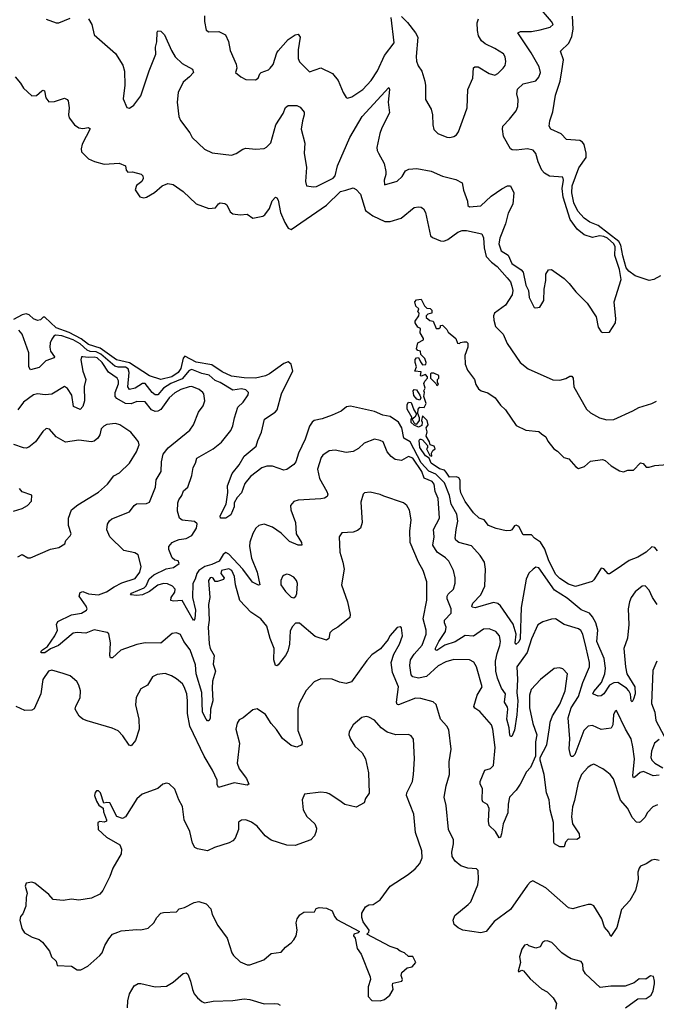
# Model space of a CAD drawing. Extents: x 2199565 to 2323334, y 894172 to 1018966.
# Tile 296 of 440: x 2269398 to 2273896, y 946690 to 953648. Entities that reach past the tile are written whole.
import ezdxf

# ---------------------------------------------------------------- set-up
doc = ezdxf.new("R2010")
doc.units = 0

msp = doc.modelspace()

# ---------------------------------------------------------------- linework, layer by layer
at = {"layer": '0CON10XD'}
for points in [[(2272790.5, 952105), (2272783.3, 952065), (2272799.4, 952015), (2272849.1, 951985), (2272875, 951925.6), (2272941.8, 951881.8), (2272954, 951864), (2272975, 951772.5), (2272992.5, 951735), (2272996.7, 951685), (2273033.3, 951615), (2273045, 951611.2), (2273073, 951617), (2273100, 951665), (2273104, 951745), (2273116.2, 951805), (2273115, 951850), (2273135, 951880), (2273155, 951882.5), (2273245, 951818.8), (2273280, 951785), (2273326.2, 951725), (2273406.2, 951645), (2273469.7, 951549.7), (2273486, 951475), (2273505, 951443.3), (2273515, 951437.5), (2273565, 951440), (2273606.7, 951505), (2273610, 951535), (2273598.8, 951655), (2273647, 951813), (2273635, 951882.5), (2273602.9, 951982.9), (2273605.8, 952044.2), (2273596.7, 952065), (2273550.5, 952105), (2273524.8, 952115.2), (2273495, 952120.3), (2273445, 952108.9), (2273385, 952127.8), (2273337.3, 952167.3), (2273287.3, 952237.3), (2273236.6, 952395), (2273230.5, 952455), (2273240.8, 952515), (2273235, 952536.2), (2273142.1, 952542.1), (2273105, 952564.2), (2273087.8, 952585), (2273060, 952645), (2273045, 952702), (2273025, 952725.5), (2272985, 952736.5), (2272905, 952726.9), (2272878.3, 952728.3), (2272865, 952736.2), (2272815, 952823.3), (2272808.6, 952875), (2272812.5, 952895), (2272858.9, 952945), (2272905, 953004.2), (2272917.5, 953035), (2272919.4, 953085), (2272910, 953125), (2272915, 953156.7), (2272955, 953195.7), (2273044.1, 953215.9), (2273065, 953243.3), (2273077.1, 953275), (2273068.6, 953315), (2273010.7, 953415), (2272917.5, 953555), (2272935.5, 953565.5), (2273015, 953565.5), (2273075, 953575.5), (2273145.5, 953594.5), (2273166.2, 953615), (2273156.2, 953635), (2273053.9, 953753.9)], [(2269585, 953652.5), (2269655, 953626.7), (2269675, 953626.7), (2269755, 953660)], [(2269885.4, 953655.4), (2269908.6, 953615), (2269925, 953541.2), (2270075, 953410.6), (2270127.6, 953327.6), (2270138.6, 953285), (2270141.2, 953185), (2270128.3, 953088.3), (2270155, 953026.7), (2270175, 953023.3), (2270205, 953043.8), (2270255, 953111.2), (2270311.9, 953288.1), (2270360, 953405), (2270358.6, 953455), (2270367.9, 953492.1), (2270369.3, 953560.7), (2270375, 953570), (2270396.1, 953566.1), (2270422.3, 953542.3), (2270470.2, 953430.2), (2270496.3, 953386.3), (2270545, 953338.6), (2270619.4, 953299.4), (2270626, 953275), (2270597.5, 953245), (2270553.1, 953206.9), (2270518.5, 953135), (2270511.1, 953065), (2270523.6, 952963.6), (2270534.3, 952935), (2270599.2, 952849.2), (2270616.7, 952815), (2270703, 952733), (2270757.9, 952707.9), (2270895, 952692), (2270927.7, 952702.3), (2270975, 952733.8), (2270995, 952740), (2271065.8, 952734.2), (2271125, 952737.5), (2271143, 952747), (2271172.1, 952777.9), (2271208.5, 952905), (2271259.4, 952985), (2271275, 953026.7), (2271295, 953041.2), (2271355, 953041.2), (2271379.5, 953029.5), (2271408, 952995), (2271408.6, 952975), (2271395.4, 952934.6), (2271386.4, 952875), (2271412.2, 952775), (2271409.1, 952705), (2271425.6, 952605), (2271417.1, 952505), (2271424.3, 952474.3), (2271475, 952466.5), (2271495, 952469.1), (2271611.9, 952528.1), (2271626.2, 952545), (2271643.8, 952616.2), (2271730.6, 952815), (2271818.5, 952965), (2272005, 953168.8), (2272011.4, 953155), (2272000.9, 953065), (2272009.8, 952990.2), (2271955.6, 952885), (2271941.8, 952845), (2271920.6, 952745), (2271922.9, 952725), (2271934.2, 952704.2), (2271972.1, 952632.1), (2271985.8, 952575), (2271986, 952555), (2271972.5, 952515), (2271975, 952482.5), (2272065, 952507.5), (2272099.3, 952540.7), (2272125, 952579.2), (2272148.3, 952591.7), (2272205, 952597.8), (2272305, 952577.8), (2272385, 952541.5), (2272478.7, 952518.7), (2272523.3, 952495), (2272533.2, 952443.2), (2272562.5, 952365), (2272563.3, 952335), (2272575, 952326.7), (2272655, 952334), (2272729.8, 952400.2), (2272805, 952452), (2272845, 952473.8), (2272865, 952473.8), (2272890, 952425), (2272882.9, 952345), (2272848.3, 952281.7), (2272830.6, 952205), (2272790.5, 952105)], [(2270703.3, 953675), (2270703.1, 953635), (2270716.7, 953575), (2270735, 953562.5), (2270805, 953564.4), (2270852, 953542), (2270874.3, 953495), (2270885, 953430), (2270928, 953335), (2270931.2, 953305), (2270922.5, 953275), (2270960, 953245), (2270995, 953226.7), (2271065, 953222.5), (2271082.5, 953235), (2271093.8, 953265), (2271105, 953276), (2271155, 953294.2), (2271168.8, 953305), (2271187.8, 953332.2), (2271215, 953413.3), (2271225, 953428), (2271295, 953508.6), (2271345, 953541.4), (2271365, 953546.7), (2271380.8, 953525), (2271365.6, 953435), (2271366.4, 953375), (2271375, 953350), (2271445, 953279.2), (2271525, 953307.1), (2271609.2, 953269.2), (2271648.9, 953218.9), (2271683.8, 953133.8), (2271705, 953097.5), (2271715, 953093.3), (2271745, 953104.2), (2271822.5, 953155), (2271881.5, 953218.5), (2271925, 953287.1), (2271975.2, 953394.8), (2272044.5, 953485), (2272023.1, 953665)], [(2272095, 953670.9), (2272137.7, 953627.7), (2272195.6, 953555), (2272210, 953525), (2272198.9, 953388.9), (2272201.2, 953355), (2272212.7, 953322.7), (2272239.4, 953285), (2272259.4, 953215), (2272265.7, 953184.3), (2272265.8, 953085), (2272305.6, 953015), (2272314.4, 952975), (2272316, 952905), (2272325, 952873.3), (2272352.5, 952845), (2272415, 952818), (2272436.1, 952816.1), (2272465, 952824), (2272484.2, 952835.8), (2272498.8, 952855), (2272545.4, 952984.6), (2272558.5, 953025), (2272564.7, 953155.3), (2272600.5, 953235), (2272605, 953307.5), (2272614.2, 953315.8), (2272637.5, 953315), (2272715, 953269.2), (2272755, 953256), (2272775, 953267.1), (2272814.4, 953305), (2272826.9, 953325), (2272832.3, 953352.3), (2272828.6, 953385), (2272815, 953408), (2272755, 953445.6), (2272687.4, 953477.4), (2272659.8, 953499.8), (2272640, 953535), (2272631.7, 953571.7), (2272629.6, 953625), (2272638.9, 953655)], [(2273925, 951837.8), (2273878.4, 951811.6), (2273845, 951806), (2273747.4, 951837.4), (2273702.3, 951872.3), (2273683.8, 951895), (2273659.4, 951979.4), (2273645.2, 952055), (2273631.5, 952081.5), (2273485, 952193), (2273425, 952217.6), (2273385, 952244.7), (2273341.9, 952295), (2273313.6, 952353.6), (2273299.8, 952425), (2273301.1, 952475), (2273347.9, 952602.1), (2273400.2, 952675), (2273400.2, 952705), (2273385.3, 952765.3), (2273373.8, 952783.8), (2273355, 952794.4), (2273261.7, 952801.7), (2273222.9, 952842.9), (2273151.2, 952875), (2273139.2, 952895), (2273144.2, 952934.2), (2273163.6, 952996.4), (2273183.3, 953115), (2273215.8, 953215), (2273227.6, 953287.6), (2273240, 953365), (2273219.4, 953425), (2273277.4, 953482.6), (2273299.4, 953530.6), (2273307.8, 953582.2), (2273303.2, 953673.2)], [(2269366.9, 953245), (2269405, 953200.8), (2269425, 953164.3), (2269485, 953110.8), (2269516.6, 953113.4), (2269555, 953146.2), (2269565, 953150), (2269572.5, 953145), (2269582.5, 953095), (2269605, 953067.5), (2269645, 953070), (2269715, 953093.8), (2269733.3, 953085), (2269740, 953075), (2269746.9, 953025), (2269742, 952975), (2269746.7, 952955), (2269786, 952906), (2269815, 952883.3), (2269845, 952878.8), (2269885, 952886.2), (2269896.4, 952876.4), (2269840.3, 952769.7), (2269831.4, 952735), (2269834.5, 952714.5), (2269885, 952664), (2269925.7, 952645.7), (2269995, 952627.1), (2270100, 952635), (2270146.2, 952616.2), (2270150, 952585), (2270162, 952572), (2270195, 952573.8), (2270256.1, 952556.1), (2270267.5, 952545), (2270270, 952525), (2270261.2, 952505), (2270222.7, 952477.3), (2270214, 952445), (2270246.2, 952396.2), (2270275, 952388.8), (2270295, 952394), (2270351.7, 952428.3), (2270405, 952474), (2270445, 952489.6), (2270483.4, 952483.4), (2270552.5, 952435), (2270645, 952348), (2270735, 952314), (2270781.7, 952318.3), (2270802.3, 952347.7), (2270815, 952353.3), (2270848.3, 952348.3), (2270860.7, 952340.7), (2270885, 952290), (2270905, 952276.7), (2270955, 952270), (2271005, 952274), (2271046.4, 952246.4), (2271115, 952260), (2271129.5, 952270.5), (2271162, 952315), (2271180.9, 952369.1), (2271205, 952393.3), (2271215, 952390), (2271225, 952372.5), (2271241.1, 952285), (2271270.5, 952215), (2271294.6, 952174.6), (2271315, 952165.7), (2271565, 952337.5), (2271665, 952433.3), (2271703.3, 952443.3), (2271755, 952460), (2271775, 952447.5), (2271806.4, 952415), (2271840.4, 952300.4), (2271892.1, 952262.1), (2271977.5, 952222.5), (2272015, 952222.5), (2272094, 952246), (2272185, 952320), (2272215, 952326.9), (2272235, 952324.2), (2272251.5, 952311.5), (2272264.4, 952285), (2272301.2, 952121.2), (2272315, 952108.8), (2272370, 952085), (2272395, 952083.6), (2272422.9, 952095), (2272493, 952147), (2272525, 952158.3), (2272555, 952157.5), (2272664, 952134), (2272675.7, 952105.7), (2272678.8, 952035), (2272693.8, 951975), (2272731.8, 951935), (2272772.3, 951905), (2272842.7, 951825), (2272864.7, 951795), (2272876.1, 951766.1), (2272881, 951735), (2272877.3, 951705), (2272829.2, 951630.8), (2272752.3, 951575), (2272745.4, 951555), (2272748, 951525), (2272760.5, 951480.5), (2272814.3, 951425), (2272840.9, 951360.9), (2272935, 951226), (2272990.7, 951180.7), (2273165, 951103.1), (2273215, 951101.4), (2273256.7, 951113.3), (2273285, 951128.8), (2273298.3, 951128.3), (2273307.5, 951115), (2273314, 951055), (2273402, 950895), (2273430.3, 950870.3), (2273495, 950834.2), (2273545, 950820.8), (2273595, 950823.1), (2273730, 950885), (2273772.5, 950907.5), (2273865, 950935.8), (2273896.6, 950953.4)], [(2273904.6, 949894.6), (2273885, 949919.2), (2273865, 949922.9), (2273825, 949884.6), (2273765, 949850), (2273704.2, 949825.8), (2273618.3, 949768.3), (2273565, 949733.3), (2273555, 949733.3), (2273525, 949767.5), (2273505, 949772.5), (2273455, 949690), (2273441.7, 949678.3), (2273325, 949643.3), (2273275, 949658.6), (2273215, 949698.9), (2273185, 949728.1), (2273135.4, 949825), (2273107.6, 949907.6), (2273076.4, 949956.4), (2273034.2, 949984.2), (2273015, 950007.5), (2272955, 950007.5), (2272925, 950067.5), (2272905, 950076.7), (2272895, 950072.5), (2272876, 950044), (2272865, 950037.5), (2272835, 950036.2), (2272765, 950052.7), (2272710, 950075), (2272680, 950115), (2272645, 950126.7), (2272605, 950163.3), (2272545, 950243.8), (2272514.6, 950305), (2272508.9, 950335), (2272510, 950395), (2272500.3, 950410.3), (2272485, 950417.5), (2272435, 950414.6), (2272410.5, 950450.5), (2272400, 950465), (2272365, 950473.6), (2272306.2, 950515), (2272290.5, 950550.5), (2272265, 950566.2), (2272225, 950624.3), (2272220.8, 950675), (2272225, 950683.3), (2272233, 950683), (2272245, 950680), (2272278.3, 950638.3), (2272280, 950625), (2272272.5, 950615), (2272295, 950567.5), (2272310, 950565), (2272307.5, 950585), (2272317, 950603), (2272332.5, 950615), (2272327.5, 950635), (2272297.5, 950645), (2272293.3, 950665), (2272270, 950705), (2272277.5, 950735), (2272270, 950765), (2272283.3, 950785), (2272276.7, 950815), (2272245, 950850), (2272237.5, 950815), (2272242.5, 950805), (2272240, 950780), (2272215, 950770), (2272185, 950783.3), (2272165, 950802.5), (2272163.3, 950825), (2272170, 950835), (2272134.7, 950895), (2272135, 950930), (2272145, 950946.2), (2272163, 950943), (2272182.3, 950892.3), (2272200, 950865), (2272200, 950855), (2272189.3, 950840.7), (2272170, 950825), (2272181.7, 950801.7), (2272191.7, 950791.7), (2272205, 950790), (2272222.5, 950815), (2272222.5, 950835), (2272210, 950865), (2272214.1, 950895.9), (2272225, 950910), (2272255, 950907.5), (2272270, 950935), (2272252.5, 950985), (2272257.5, 951015), (2272252.5, 951025), (2272262.5, 951045), (2272252.5, 951077.5), (2272260, 951095), (2272280, 951115), (2272280, 951125), (2272265, 951140), (2272235, 951130), (2272230, 951135), (2272235, 951160), (2272190, 951165), (2272202.5, 951195), (2272192.5, 951225), (2272193, 951247), (2272201.7, 951258.3), (2272215, 951260), (2272230.7, 951230.7), (2272245, 951210), (2272268.3, 951211.7), (2272270, 951225), (2272260, 951255), (2272231.7, 951281.7), (2272230, 951305), (2272211.7, 951311.7), (2272202.5, 951322.5), (2272210, 951365), (2272250, 951385), (2272250, 951395), (2272227.5, 951435), (2272230, 951465), (2272210, 951475), (2272192.5, 951505), (2272193, 951517), (2272217.5, 951555), (2272220, 951575), (2272210, 951585), (2272217.5, 951605), (2272197.5, 951625), (2272190, 951655), (2272201.2, 951668.8), (2272235, 951672.5), (2272257, 951627), (2272275, 951610), (2272297, 951607), (2272310, 951595), (2272310, 951575), (2272281.7, 951568.3), (2272270, 951555), (2272270, 951545), (2272295, 951522.5), (2272318.3, 951518.3), (2272340, 951465), (2272360, 951465), (2272370, 951475), (2272371.7, 951488.3), (2272385, 951490), (2272415, 951460), (2272425, 951440), (2272480, 951395), (2272491.7, 951361.7), (2272505, 951360), (2272512.5, 951367.5), (2272535, 951372.5), (2272555, 951372.5), (2272563.6, 951363.6), (2272564, 951335), (2272543.8, 951276.2), (2272544.4, 951214.4), (2272561.7, 951171.7), (2272612, 951105), (2272620.5, 951070.5), (2272640.3, 951040.3), (2272657.5, 951025), (2272705, 951011.2), (2272756.6, 950976.6), (2272794.4, 950924.4), (2272830.3, 950890.3), (2272905, 950780), (2272975, 950746.7), (2273065, 950738.8), (2273085, 950722.5), (2273115, 950700), (2273129.3, 950669.3), (2273171.2, 950615), (2273198.8, 950598.8), (2273242.5, 950555), (2273277.5, 950545), (2273328.3, 950488.3), (2273345, 950477.5), (2273388.3, 950491.7), (2273431.2, 950528.8), (2273515, 950541.2), (2273535, 950533.3), (2273575.7, 950495.7), (2273635, 950460), (2273665, 950454), (2273695, 950465.8), (2273735, 950466), (2273785, 950516.7), (2273802.3, 950512.3), (2273825, 950486.7), (2273846.1, 950486.1), (2273885, 950497.1), (2273972.5, 950505)], [(2273901.1, 949515), (2273869.1, 949565), (2273846.2, 949616.2), (2273817, 949647), (2273795, 949646), (2273746.9, 949605), (2273718.9, 949565), (2273706.5, 949535), (2273697.1, 949485), (2273701.5, 949375), (2273692, 949278), (2273666.7, 949205), (2273677.5, 949075), (2273687.9, 949025), (2273743.6, 948935), (2273745.3, 948885), (2273735, 948846.2), (2273725, 948828.8), (2273718.8, 948835), (2273712.2, 948882.2), (2273702.7, 948905), (2273684.4, 948925), (2273625, 948964.8), (2273595, 948962.4), (2273564.2, 948945.8), (2273525, 948884.7), (2273505, 948869.4), (2273485, 948868.8), (2273450.9, 948880.9), (2273446.2, 948885), (2273455, 948900), (2273508, 948965), (2273532.1, 949025), (2273537.1, 949065), (2273527.6, 949135), (2273475.9, 949255), (2273483.7, 949335), (2273467.4, 949385), (2273445, 949428.2), (2273423.2, 949455), (2273365, 949478.2), (2273265, 949560.2), (2273177.6, 949617.6), (2273065, 949774), (2273045, 949778.8), (2273025, 949766), (2272995, 949736.2), (2272976.9, 949695), (2272941.5, 949495), (2272935, 949272.9), (2272925, 949251.2), (2272903.6, 949233.6), (2272899.5, 949245), (2272906.5, 949305), (2272885, 949377.1), (2272795.2, 949505.2), (2272775, 949522.7), (2272745, 949529.2), (2272615, 949492.5), (2272595, 949497.5), (2272592, 949505), (2272598.9, 949525), (2272656, 949585), (2272683.9, 949645), (2272689.6, 949765), (2272681.8, 949815), (2272652.4, 949862.4), (2272590.3, 949930.3), (2272501.2, 949955), (2272479.5, 949969.5), (2272475.6, 949985.6), (2272481.3, 950045), (2272494.7, 950105), (2272487.5, 950155), (2272446.5, 950225), (2272434.1, 950285), (2272399.4, 950375), (2272337.5, 950437.5), (2272288.3, 950458.3), (2272235, 950517.9), (2272156.3, 950666.3), (2272111.9, 950691.9), (2272097.6, 950765), (2272073.8, 950803.8), (2272015, 950843.1), (2271963.3, 950853.3), (2271905, 950878.5), (2271735, 950917.9), (2271707.4, 950912.6), (2271668.2, 950881.8), (2271606, 950854), (2271535, 950826.9), (2271477.5, 950815), (2271464, 950805), (2271445.8, 950775), (2271414.6, 950685), (2271368.2, 950585), (2271349.4, 950525), (2271335.5, 950504.5), (2271285, 950470.8), (2271265, 950465.6), (2271183.6, 950493.6), (2271145, 950494.1), (2271108.3, 950481.7), (2271029.9, 950420.1), (2270989.4, 950370.6), (2270966, 950305), (2270935, 950272), (2270913.3, 950235), (2270913.3, 950205), (2270890.5, 950149.5), (2270854.1, 950125.9), (2270816.1, 950126.1), (2270815, 950142.5), (2270855.8, 950224.2), (2270868.2, 950308.2), (2270865.7, 950355), (2270899.4, 950440.6), (2270948.3, 950501.7), (2270984.4, 950565), (2271070, 950635), (2271080, 950675), (2271105.9, 950734.1), (2271128.1, 950825), (2271203.5, 950875), (2271218.3, 950891.7), (2271248.1, 951005), (2271269.1, 951049.1), (2271326.9, 951165), (2271315.8, 951215), (2271295, 951229.5), (2271265, 951218.9), (2271164.1, 951145.9), (2271135, 951132.4), (2271064.4, 951115.6), (2270985, 951117.7), (2270895, 951129.3), (2270829, 951159), (2270755, 951209.7), (2270645, 951227.2), (2270565, 951270.4), (2270553.2, 951256.8), (2270537.3, 951182.7), (2270517.8, 951155), (2270474.1, 951125), (2270395, 951106.6), (2270315, 951131), (2270173.3, 951223.3), (2270082.8, 951245), (2269966, 951326), (2269885, 951354.1), (2269832.3, 951392.3), (2269747.7, 951437.7), (2269655, 951469.7), (2269575, 951546.2), (2269565, 951546.9), (2269545, 951527.1), (2269525, 951522.5), (2269495, 951534.5), (2269465, 951563.6), (2269445, 951570.3), (2269415, 951562.6), (2269355, 951530)], [(2273730.7, 948510.7), (2273717.5, 948567.5), (2273677.3, 948635), (2273615, 948767.5), (2273605, 948762.5), (2273594.4, 948735.6), (2273588.9, 948665), (2273577.1, 948642.9), (2273505, 948633.1), (2273445, 948659.5), (2273415, 948656.7), (2273384.7, 948625), (2273319.1, 948455), (2273305, 948440.8), (2273295, 948441.2), (2273290, 948450), (2273279.5, 948495), (2273283.8, 948566.2), (2273271.9, 948715), (2273293.2, 948785), (2273346, 948865), (2273376, 948965), (2273424.6, 949074.6), (2273424.7, 949105), (2273399.8, 949209.8), (2273377, 949307), (2273361.9, 949331.9), (2273345, 949344.5), (2273244.5, 949374.5), (2273184.1, 949414.1), (2273155, 949412.5), (2273095, 949394.4), (2273059.1, 949370.9), (2273015, 949274), (2272983.3, 949176.7), (2272910.6, 949075), (2272914.8, 948985), (2272909.7, 948895), (2272916.3, 948835), (2272909.8, 948735), (2272895, 948628), (2272875, 948584), (2272865, 948583.3), (2272861.9, 948591.9), (2272856.6, 948645), (2272839.8, 948705), (2272847.4, 948775), (2272845, 948790), (2272823.5, 948825), (2272830.4, 948885), (2272801.1, 948925), (2272773.7, 948995), (2272761.4, 949045), (2272759.2, 949115), (2272770.6, 949169.4), (2272790.7, 949225), (2272794, 949255), (2272786.9, 949295), (2272762.5, 949325), (2272715, 949344.5), (2272675, 949341.1), (2272605, 949291.3), (2272545, 949297.5), (2272475, 949250.8), (2272402, 949228), (2272345, 949191.8), (2272334.7, 949194.7), (2272335, 949206.9), (2272358.4, 949255), (2272407.5, 949325), (2272410, 949355), (2272398.8, 949385), (2272399.5, 949405), (2272446.5, 949455), (2272447.1, 949485), (2272419.2, 949555), (2272418.2, 949575), (2272425, 949588.6), (2272463.1, 949625), (2272475.5, 949665.5), (2272475.5, 949705), (2272461.8, 949755), (2272431.1, 949821.1), (2272406.1, 949846.1), (2272347.3, 949885), (2272317.5, 949935), (2272326.8, 949995), (2272322.1, 950045), (2272363.9, 950126.1), (2272354.1, 950265), (2272333.3, 950315), (2272325.9, 950365), (2272311.1, 950385), (2272255, 950408.6), (2272238.3, 950455), (2272175, 950550.6), (2272145, 950560.4), (2272096, 950534), (2272051.2, 950541.2), (2272021.9, 950561.9), (2271995.4, 950595), (2271965, 950664.2), (2271945, 950675.6), (2271904.1, 950684.1), (2271831.2, 950655), (2271792.4, 950617.6), (2271755, 950597.5), (2271705, 950589.2), (2271627.3, 950607.3), (2271585, 950601.2), (2271539.7, 950570.3), (2271527.5, 950555), (2271501.1, 950471.1), (2271516, 950406), (2271568.1, 950315), (2271574.2, 950295), (2271570.8, 950279.2), (2271552.1, 950267.9), (2271525, 950262.2), (2271365.9, 950254.1), (2271335, 950243.8), (2271311.2, 950215), (2271314.3, 950184.3), (2271345.8, 950095), (2271350.8, 950015), (2271389.2, 949955), (2271392.5, 949935), (2271365.9, 949934.1), (2271305, 949960.8), (2271245, 950019.2), (2271185, 950062.7), (2271125, 950083.3), (2271086.7, 950075), (2271066, 950055), (2271045, 950016.7), (2271023.4, 949956.6), (2271020.9, 949925), (2271036.2, 949843.8), (2271075.1, 949745.1), (2271095.9, 949654.1), (2271085, 949653.3), (2271043.7, 949673.7), (2270975, 949765.9), (2270875, 949872.1), (2270855, 949883.2), (2270835, 949869.6), (2270806.9, 949823.1), (2270755, 949797.6), (2270705.1, 949784.9), (2270663.2, 949755), (2270649.3, 949735), (2270638.4, 949695), (2270621.9, 949665), (2270618.8, 949565), (2270641.1, 949475), (2270635.9, 949414.1), (2270625, 949402), (2270545.6, 949545), (2270485, 949540), (2270466, 949545), (2270468.2, 949565), (2270495, 949603.8), (2270496.5, 949625), (2270476.9, 949645), (2270441.4, 949661.4), (2270415, 949665.2), (2270375, 949652.3), (2270315, 949607.3), (2270265, 949582.9), (2270225, 949578.2), (2270181.2, 949585), (2270188.8, 949595), (2270277.4, 949632.6), (2270291.3, 949648.7), (2270314, 949696), (2270345, 949724.7), (2270432.8, 949767.2), (2270485, 949776.2), (2270524.2, 949805), (2270516.7, 949825), (2270495, 949828.8), (2270476, 949845), (2270452, 949905), (2270452.5, 949925), (2270475, 949953.3), (2270495, 949964), (2270525, 949976), (2270575, 949983.1), (2270615, 950003.3), (2270646.9, 950055), (2270652, 950085), (2270632.9, 950102.9), (2270545, 950111.2), (2270526.7, 950125), (2270514.2, 950175), (2270515.8, 950235), (2270522.9, 950255), (2270544, 950285), (2270555, 950318.8), (2270585.5, 950344.5), (2270615, 950426.7), (2270624.6, 950485), (2270640.5, 950515), (2270649.1, 950550.9), (2270765, 950616.7), (2270825, 950662.9), (2270889.4, 950745), (2270905, 950777.5), (2270915.5, 950834.5), (2270938.9, 950911.1), (2270977.5, 950945), (2271013, 950997), (2271014.2, 951015), (2270995, 951033.1), (2270965, 951038.7), (2270905, 951030.9), (2270815, 951083.4), (2270778.1, 951098.1), (2270736.5, 951136.5), (2270685, 951148.5), (2270614.8, 951175.2), (2270595, 951170.2), (2270545, 951110.3), (2270465, 951078.2), (2270413.6, 951045), (2270375, 950996.9), (2270355, 950998.4), (2270335, 951013.3), (2270285, 951078.1), (2270265, 951077.6), (2270215, 951045.2), (2270175, 951035.4), (2270163.1, 951053.1), (2270172.1, 951155), (2270165, 951180), (2270145, 951192.2), (2270095, 951192.4), (2270069.3, 951199.3), (2269971.4, 951285), (2269938.1, 951301.9), (2269895, 951304.2), (2269875, 951312.2), (2269825, 951358.2), (2269775, 951385.5), (2269695, 951415.2), (2269651.2, 951418.8), (2269638.5, 951411.5), (2269625, 951391.4), (2269614.1, 951365), (2269610.8, 951335), (2269617, 951307), (2269644.3, 951265), (2269641.1, 951258.9), (2269581.9, 951238.1), (2269535, 951189.5), (2269475, 951173.1), (2269462.9, 951195), (2269463.8, 951295), (2269415.4, 951425), (2269391.4, 951455)], [(2273140.6, 948645), (2273146.4, 948685), (2273162, 948728), (2273215, 948810.6), (2273252.5, 948905), (2273268.8, 949025), (2273235, 949061.2), (2273212.3, 949067.7), (2273175, 949064), (2273078, 948985), (2273011.9, 948915), (2273000.5, 948875), (2272998.9, 948785), (2273023.3, 948675), (2273051.4, 948595), (2273042.2, 948545), (2273041.1, 948445), (2273006.4, 948363.6), (2272977.9, 948332.1), (2272933.9, 948246.1), (2272905.9, 948204.1), (2272858.5, 948155), (2272848.8, 948105), (2272847.6, 948042.4), (2272813.1, 947966.9), (2272802, 947895), (2272795, 947872.5), (2272785, 947867.5), (2272760.5, 947910.5), (2272714.2, 947955), (2272710, 947985), (2272714.6, 948074.6), (2272703.1, 948103.1), (2272671.1, 948121.1), (2272664.5, 948134.5), (2272666.9, 948215), (2272651.9, 948245), (2272650.5, 948265), (2272684, 948345), (2272725, 948357.5), (2272745, 948378.8), (2272756.5, 948505), (2272741.8, 948635), (2272732.3, 948665), (2272649.2, 948759.2), (2272613.6, 948783.6), (2272607.5, 948795), (2272629.4, 948875), (2272665.4, 948935), (2272625.3, 949075.3), (2272607.2, 949107.2), (2272575, 949124.4), (2272465, 949127.3), (2272408.7, 949111.3), (2272355, 949081.5), (2272272.6, 949007.4), (2272215, 948996.2), (2272175, 949003.5), (2272165, 949018), (2272155.4, 949085), (2272160, 949125), (2272184.8, 949165.2), (2272240.7, 949229.3), (2272270.3, 949305), (2272270.7, 949335), (2272247.6, 949415), (2272274.6, 949545.4), (2272275.6, 949675), (2272249.4, 949755), (2272215.4, 949815.4), (2272157.5, 949955), (2272153.8, 950035), (2272164.3, 950115), (2272152.7, 950182.7), (2272133.8, 950215), (2272110, 950235), (2271971.9, 950281.9), (2271945, 950294), (2271875, 950310), (2271833.3, 950305), (2271823.8, 950295), (2271808.3, 950238.3), (2271816.9, 950095), (2271805, 950056.2), (2271785, 950038.1), (2271755, 950026.7), (2271675, 950021.2), (2271656.2, 949995), (2271659.2, 949885), (2271681.9, 949815), (2271689.4, 949765), (2271671.4, 949655), (2271714.3, 949535), (2271733.8, 949445), (2271730, 949425), (2271645, 949356), (2271607.5, 949335), (2271590, 949315), (2271581.2, 949275), (2271565, 949263.8), (2271485, 949289.2), (2271375, 949383.3), (2271346.1, 949383.9), (2271325, 949361.2), (2271309.3, 949330.7), (2271303.4, 949235), (2271292, 949185), (2271275.7, 949154.3), (2271225, 949090), (2271215, 949081.2), (2271205, 949083.8), (2271194.6, 949125), (2271196.7, 949205), (2271168, 949275), (2271143.1, 949363.1), (2271102.9, 949415), (2271032.1, 949462.1), (2270954.6, 949544.6), (2270922.2, 949655), (2270915, 949713.3), (2270896.9, 949755), (2270875, 949766.9), (2270823.3, 949755), (2270820, 949735), (2270842.5, 949705), (2270837, 949693), (2270795, 949677.5), (2270778.3, 949678.3), (2270765, 949702.5), (2270755, 949706.7), (2270745, 949704), (2270732.7, 949685), (2270740.8, 949565), (2270732.4, 949515), (2270736.9, 949405), (2270728.8, 949355), (2270736.7, 949236.7), (2270744.3, 949205), (2270773.1, 949155), (2270765.2, 949095), (2270782.5, 949045), (2270761.5, 948975), (2270758.2, 948925), (2270763.8, 948835), (2270746.3, 948775), (2270745, 948710), (2270735, 948692.9), (2270725, 948693.1), (2270715, 948704.4), (2270690.5, 948755), (2270685.6, 948895), (2270644.4, 949025), (2270639.2, 949089.2), (2270601.7, 949195), (2270557.8, 949255), (2270534.6, 949304.6), (2270505, 949314.5), (2270475, 949310), (2270395, 949242.1), (2270285, 949243.9), (2270225, 949232.3), (2270113.3, 949193.3), (2270055, 949139.2), (2270039.5, 949139.5), (2270034.4, 949155), (2270040, 949245), (2270028.9, 949308.9), (2270017.3, 949317.3), (2269925, 949336.7), (2269865, 949314.1), (2269805, 949317.2), (2269775, 949312), (2269673.1, 949225), (2269616.6, 949203.4), (2269575.8, 949175), (2269550, 949175), (2269550, 949185), (2269560, 949195), (2269595, 949218), (2269646.8, 949295), (2269664.5, 949335), (2269659.2, 949375), (2269667.1, 949395), (2269765, 949442.5), (2269835, 949455.5), (2269870, 949475), (2269874.4, 949485), (2269868.5, 949505), (2269818.8, 949575), (2269825, 949600), (2269845, 949608), (2269885, 949592.2), (2269955, 949583.5), (2270012.5, 949605), (2270065, 949640.4), (2270120.1, 949669.9), (2270215, 949698.7), (2270248, 949745), (2270255.4, 949785.4), (2270235, 949865.8), (2270210.7, 949880.7), (2270135, 949896.7), (2270035.7, 949995), (2270014.5, 950044.5), (2270017.6, 950082.4), (2270033, 950107), (2270049.6, 950120.4), (2270175, 950170.6), (2270208, 950215), (2270223.6, 950226.4), (2270295, 950230), (2270315, 950240), (2270357.9, 950345), (2270363.5, 950396.5), (2270397.8, 950455), (2270400, 950525), (2270412.4, 950577.6), (2270447.8, 950622.2), (2270601.2, 950748.8), (2270625.8, 950785.8), (2270662.5, 950875), (2270695, 950918.8), (2270706.9, 950955), (2270698, 951005), (2270691.2, 951015), (2270666.7, 951035), (2270615.4, 951055.4), (2270595, 951054.5), (2270537.5, 951035), (2270495, 951010.4), (2270454.7, 950975), (2270395.4, 950894.6), (2270375, 950881.2), (2270355, 950880.4), (2270330.6, 950890.6), (2270285, 950948.9), (2270225, 950950), (2270185, 950934.8), (2270145, 950936.6), (2270085, 950970.8), (2270073.9, 950985), (2270072.6, 951015), (2270096.3, 951075), (2270096.4, 951096.4), (2270087.9, 951115), (2270025, 951158), (2269980.6, 951225), (2269945, 951258.4), (2269925, 951264.1), (2269881, 951261), (2269843.8, 951266.2), (2269834.2, 951265), (2269830.9, 951245), (2269843.3, 951165), (2269865.4, 951105.4), (2269853.6, 951056.4), (2269855.9, 950955), (2269844.7, 950915.3), (2269825, 950892.9), (2269779.2, 950915), (2269767.1, 950995), (2269735, 951042), (2269715, 951056), (2269625, 951002.1), (2269578.3, 950998.3), (2269525, 951004.6), (2269495, 950997.5), (2269425, 950945.4), (2269385, 950892.5)], [(2272345, 951062.5), (2272356.4, 951073.6), (2272350, 951085), (2272350, 951105), (2272360, 951115), (2272360, 951135), (2272325, 951150), (2272305, 951150), (2272300, 951145), (2272300, 951115), (2272338.3, 951078.3), (2272345, 951062.5)], [(2272225, 950960), (2272205, 950966.2), (2272183.8, 950993.8), (2272178, 951025), (2272184.2, 951035.8), (2272201.7, 951031.7), (2272226.1, 950996.1), (2272233.3, 950975), (2272225, 950960)], [(2269385, 949853.3), (2269415, 949868), (2269455, 949846.2), (2269475, 949846.2), (2269615, 949905.8), (2269675, 949917.5), (2269716.7, 949945), (2269725, 949967.5), (2269755, 950000), (2269760.8, 950015), (2269743.8, 950075), (2269743.8, 950125), (2269764.4, 950185), (2269809.2, 950220.8), (2269955, 950310), (2270018.8, 950365), (2270064.5, 950425.5), (2270103.8, 950445), (2270175, 950513.8), (2270224, 950595), (2270242.5, 950645), (2270238, 950665), (2270224.3, 950684.3), (2270183, 950733), (2270105, 950784.2), (2270076.1, 950793.9), (2270015, 950788.8), (2269992.9, 950777.1), (2269975, 950756.7), (2269963.5, 950715), (2269949.8, 950690.2), (2269925, 950670), (2269905, 950665.6), (2269815, 950677.5), (2269722.1, 950662.1), (2269655, 950700.8), (2269610, 950755), (2269585, 950760), (2269561.2, 950738.8), (2269510.8, 950665), (2269463, 950627), (2269445, 950619.4), (2269425, 950621.9), (2269356.1, 950646.1)], [(2269355, 950174.2), (2269415, 950194.2), (2269453.3, 950215), (2269481.2, 950245), (2269485, 950287.5), (2269415, 950312.5), (2269396.7, 950335)], [(2271335, 949563.8), (2271350, 949575), (2271355.9, 949594.1), (2271360, 949665), (2271354, 949685), (2271335, 949708), (2271305, 949726.2), (2271285, 949730), (2271266.4, 949723.6), (2271255, 949712.5), (2271244.2, 949685.8), (2271243.8, 949655), (2271275, 949606.7), (2271315, 949567.5), (2271335, 949563.8)], [(2273916.1, 947706.1), (2273885, 947713.8), (2273865, 947710), (2273825, 947683.8), (2273785, 947666.7), (2273775, 947652.5), (2273766, 947625), (2273768.6, 947575), (2273748.2, 947495), (2273708.1, 947425), (2273649.7, 947360.3), (2273617.6, 947232.4), (2273575, 947170), (2273560.7, 947200.7), (2273530, 947235), (2273510, 947295), (2273455, 947386.2), (2273435, 947396.2), (2273415, 947395.8), (2273344.3, 947375.7), (2273305, 947366), (2273275, 947372), (2273115, 947514), (2273023, 947563), (2273005, 947553.8), (2272985, 947531.2), (2272865, 947359.4), (2272749.2, 947275), (2272693.3, 947205), (2272655, 947195.8), (2272530, 947215), (2272495, 947232), (2272467.5, 947255), (2272460, 947285), (2272472.3, 947317.7), (2272567.5, 947395), (2272584.4, 947415), (2272635.6, 947535), (2272640.6, 947575), (2272638, 947635), (2272625, 947648), (2272565, 947651.9), (2272515, 947670), (2272475, 947701.4), (2272453.5, 947735), (2272450.9, 947765), (2272463.5, 947825), (2272462.6, 947852.6), (2272428.6, 947925), (2272412.1, 948095), (2272397.1, 948155), (2272410.5, 948235), (2272435.6, 948315), (2272431.9, 948405), (2272445.9, 948494.1), (2272429.3, 948629.3), (2272415.7, 948655), (2272371.1, 948705), (2272339.5, 948809.5), (2272318.2, 948828.2), (2272231.1, 948851.1), (2272195, 948854.6), (2272075, 948806.9), (2272065, 948808.8), (2272061.2, 948825), (2272074.7, 948935), (2272032.3, 949035), (2272023.7, 949106.3), (2272041.4, 949165), (2272081.4, 949235), (2272102, 949295), (2272095, 949350), (2272085, 949357.5), (2272065, 949352.5), (2272013.3, 949295), (2272000.7, 949269.3), (2271947, 949203), (2271885, 949160), (2271849.7, 949120.3), (2271741.7, 948968.3), (2271705, 948956.7), (2271656.6, 948966.6), (2271605, 948987.1), (2271525, 948990), (2271479.7, 948970.3), (2271422.1, 948907.9), (2271372, 948815), (2271364.2, 948775), (2271363.1, 948625), (2271393.8, 948545), (2271392.5, 948525), (2271355, 948508.6), (2271315, 948519.4), (2271255, 948568.9), (2271211.9, 948631.9), (2271174.7, 948674.7), (2271135, 948738), (2271075, 948778), (2271045, 948772), (2270976.7, 948715), (2270948.8, 948701.2), (2270935, 948677.5), (2270924.2, 948635), (2270950.8, 948535), (2270935.7, 948395), (2270949.4, 948355), (2270999.4, 948285), (2271018, 948245), (2271005, 948238), (2270913.4, 948256.6), (2270803, 948223), (2270793.9, 948243.9), (2270793.3, 948275), (2270761.5, 948345), (2270701.1, 948445), (2270600, 948655), (2270584.7, 948745.3), (2270583.9, 948833.9), (2270579.5, 948885), (2270560.6, 948935), (2270548.1, 948955), (2270505, 948991.2), (2270471.7, 949011.7), (2270425, 949029.2), (2270368.8, 949021.2), (2270336.6, 949003.4), (2270301.2, 948945), (2270255, 948920), (2270221.2, 948858.8), (2270215.9, 948805.9), (2270240, 948705), (2270241.4, 948635), (2270217.5, 948555), (2270185, 948516.7), (2270172.3, 948522.3), (2270127.6, 948587.6), (2270092.8, 948622.8), (2270051.3, 948641.3), (2269875, 948692.5), (2269845, 948705.6), (2269817.3, 948727.3), (2269790, 948775), (2269793.8, 948796.2), (2269826.4, 948855), (2269827.5, 948905), (2269816.6, 948946.6), (2269801.7, 948971.7), (2269755, 949012), (2269705, 949029.2), (2269625, 949050.8), (2269601.2, 949045), (2269560.8, 948985), (2269548.6, 948885), (2269501.4, 948778.6), (2269485, 948768.6), (2269435, 948767.1), (2269373.8, 948795)], [(2273900, 949115), (2273871.3, 949048.7), (2273862.8, 948817.2), (2273885.4, 948755.4), (2273891.8, 948695), (2273951.4, 948585)], [(2271945, 946713.8), (2271976.1, 946723.9), (2272014, 946756), (2272036, 946795), (2272031.2, 946825), (2272035, 946840), (2272097.5, 946855), (2272102.5, 946865), (2272092.5, 946895), (2272097.5, 946915), (2272135, 946947.5), (2272170, 946955), (2272197.5, 946985), (2272175, 947027.5), (2272145, 947027.5), (2272117.5, 947055), (2272086.4, 947066.4), (2272065, 947083.3), (2272015, 947100), (2271850, 947185), (2271865, 947200), (2271866.7, 947215), (2271825, 947272.5), (2271816.2, 947305), (2271816.2, 947335), (2271840.5, 947379.5), (2271865, 947393.3), (2271895, 947396.2), (2271945, 947428.8), (2272016, 947525), (2272143, 947607), (2272192.7, 947647.3), (2272226.2, 947685), (2272242, 947725), (2272239.2, 947775), (2272193.4, 947903.4), (2272183.1, 948035), (2272132, 948165), (2272134, 948185), (2272172.5, 948265), (2272181.4, 948315), (2272187.8, 948425), (2272181.2, 948565), (2272165, 948586.7), (2272145, 948598), (2272055, 948594.3), (2271995, 948612.9), (2271952, 948645), (2271905, 948698.8), (2271865, 948720), (2271845, 948723.3), (2271815, 948716.2), (2271754.3, 948665.7), (2271726.2, 948615), (2271724, 948595), (2271734.2, 948565), (2271766, 948515), (2271817.5, 948467.5), (2271841.9, 948425), (2271862.7, 948327.3), (2271867.1, 948182.9), (2271842, 948145), (2271832.5, 948115), (2271775, 948084.2), (2271695, 948101.4), (2271652.6, 948132.6), (2271585, 948178), (2271565, 948183.8), (2271525, 948188.8), (2271410, 948175), (2271393.3, 948135), (2271400, 948065), (2271427, 948017), (2271484.3, 947965), (2271494.3, 947935), (2271492.9, 947915), (2271480.2, 947879.8), (2271455, 947853.1), (2271345, 947813.5), (2271284.6, 947814.6), (2271175, 947849.6), (2271131.3, 947881.3), (2271075, 947949.2), (2271035, 947978.6), (2270995, 947994), (2270965, 947992), (2270945, 947976.7), (2270943.8, 947925), (2270920, 947865), (2270905, 947846), (2270878.7, 947831.3), (2270775, 947799.4), (2270725, 947774.3), (2270655, 947788.2), (2270635, 947799.4), (2270618.1, 947828.1), (2270601.1, 947911.1), (2270559.2, 947995), (2270547.3, 948087.3), (2270522, 948135), (2270495, 948210), (2270455, 948247.5), (2270435, 948252.5), (2270410, 948245), (2270373.9, 948216.1), (2270263.3, 948175), (2270227, 948143), (2270146.2, 948015), (2270125, 948003.8), (2270085, 948017.5), (2270035, 948113.3), (2270015, 948117.5), (2269991.7, 948111.7), (2269968, 948185), (2269955, 948200), (2269941.7, 948198.3), (2269932.3, 948187.7), (2269926.7, 948165), (2269940, 948125), (2269957, 948097), (2269987, 948077), (2269990.7, 948050.7), (2270012.5, 947995), (2270012.5, 947985), (2269995, 947976.7), (2269965, 947982.5), (2269950, 947975), (2269952.5, 947925), (2270011.2, 947871.2), (2270105, 947816.2), (2270117.7, 947787.7), (2270115.8, 947754.2), (2270057.3, 947652.7), (2270035, 947592.5), (2269985.8, 947495), (2269965, 947468.8), (2269905, 947440), (2269815, 947425.8), (2269765, 947432.5), (2269705.9, 947424.1), (2269635, 947432), (2269605, 947465.8), (2269505, 947546.7), (2269485, 947553.3), (2269443, 947547), (2269437.5, 947525), (2269450, 947475), (2269443.3, 947445), (2269442.5, 947385), (2269420.7, 947329.3), (2269405, 947310), (2269400, 947285), (2269413.8, 947225), (2269433.3, 947195), (2269487.5, 947165), (2269535, 947148), (2269559.7, 947129.7), (2269608.8, 947065), (2269623.3, 947025), (2269655.8, 946995.8), (2269663.6, 946963.6), (2269765, 946958.8), (2269805, 946933.3), (2269830, 946935), (2269880.5, 946959.5), (2269963.3, 947035), (2269981.2, 947055), (2270000, 947105), (2270027.7, 947152.3), (2270054.2, 947185.8), (2270090.8, 947199.2), (2270115, 947209.2), (2270225, 947218.8), (2270255, 947216.2), (2270305, 947228.8), (2270346.2, 947265), (2270366.2, 947305), (2270395.8, 947334.2), (2270415, 947340), (2270505, 947343.3), (2270524.4, 947365.6), (2270563.3, 947375), (2270630.6, 947409.4), (2270665, 947415.8), (2270715, 947401.2), (2270748, 947365), (2270758, 947325), (2270797.3, 947247.3), (2270865, 947157.5), (2270896.2, 947055), (2270908.8, 947035), (2270955, 946991.2), (2271005, 946970), (2271025, 946968.8), (2271123.3, 947005), (2271175, 947050), (2271245, 947060), (2271276, 947095), (2271315.8, 947125), (2271335.7, 947145), (2271351.9, 947175), (2271359.5, 947215), (2271351.5, 947265), (2271358.6, 947295), (2271376.8, 947323.2), (2271405, 947341.2), (2271480, 947345), (2271492.7, 947367.3), (2271515, 947373.8), (2271565, 947370), (2271605, 947350), (2271621.4, 947311.4), (2271639.2, 947289.2), (2271800, 947205), (2271790, 947195), (2271760, 947185), (2271757.5, 947175), (2271767.5, 947157.5), (2271781.4, 947085), (2271810, 947045), (2271874, 946885), (2271876.2, 946865), (2271860, 946815), (2271860, 946745), (2271885, 946716.7), (2271945, 946713.8)], [(2273905, 948100), (2273871.2, 948085), (2273833.7, 948046.3), (2273815, 948010), (2273785, 947980.8), (2273775, 947975.7), (2273755, 947978.6), (2273725, 948011.4), (2273693.6, 948075), (2273642, 948132), (2273593.9, 948283.9), (2273568.8, 948315), (2273545, 948332.9), (2273518.8, 948355), (2273455, 948387.1), (2273435, 948381.4), (2273412.5, 948365), (2273368.1, 948315), (2273342.5, 948255), (2273318.3, 948131.7), (2273302.7, 948085), (2273295.5, 948015), (2273303.6, 947965), (2273351.4, 947895), (2273354, 947866), (2273335, 947855.8), (2273272.2, 947857.8), (2273254.4, 947835.6), (2273245, 947803.3), (2273214.3, 947804.3), (2273176.2, 947825), (2273171.1, 947835), (2273170.4, 947975), (2273145.4, 948065), (2273137.6, 948135), (2273120.3, 948185), (2273102.5, 948315), (2273074.2, 948415.8), (2273075.8, 948435), (2273122.9, 948525), (2273140.6, 948645)], [(2273915, 948308.8), (2273874.1, 948304.1), (2273805, 948336.2), (2273780.7, 948329.3), (2273745, 948294.5), (2273735, 948292), (2273730.8, 948305), (2273741.6, 948425), (2273730.7, 948510.7)], [(2273915, 948561.9), (2273882, 948535), (2273861.8, 948478.2), (2273857.5, 948435), (2273864.7, 948415), (2273884.6, 948394.6), (2273942.1, 948362.1)], [(2273677.5, 946665), (2273765, 946730), (2273825, 946731.2), (2273858.8, 946755), (2273874, 946785), (2273882, 946835), (2273883.8, 946855), (2273875.9, 946885.9), (2273855, 946892.5), (2273821.2, 946868.8), (2273775, 946870.6), (2273738.8, 946841.2), (2273675, 946819.5), (2273575, 946818.2), (2273498.1, 946808.1), (2273395, 946906), (2273379.4, 946935), (2273376.7, 946975), (2273365, 946992), (2273295, 947011.9), (2273265, 947028.1), (2273227.5, 947055), (2273156.6, 947126.6), (2273125, 947138), (2273105, 947136.2), (2273092.7, 947127.3), (2273075, 947096.2), (2273045, 947086.2), (2272995, 947103.3), (2272985, 947112.5), (2272965, 947107.5), (2272945, 947080), (2272930, 947025), (2272936.7, 946985), (2272920, 946925), (2272925, 946920), (2272945, 946932.5), (2272956.4, 946926.4), (2273005, 946871.2), (2273085, 946800), (2273125, 946777.5), (2273167.5, 946735), (2273190, 946695), (2273182.5, 946655)], [(2270160.8, 946665), (2270162.5, 946715), (2270174.2, 946765), (2270207.9, 946822.1), (2270235, 946837.5), (2270255, 946837.5), (2270355, 946814.4), (2270435, 946819.2), (2270483.3, 946846.7), (2270552.7, 946907.3), (2270573.6, 946913.6), (2270585, 946902.5), (2270604.2, 946855), (2270618.6, 946795), (2270630, 946765), (2270655, 946737.1), (2270685, 946710), (2270705, 946701.4), (2270765, 946713.5), (2270905, 946717.5), (2270985, 946729.6), (2271025, 946723.8), (2271125, 946693.3), (2271197.1, 946697.1), (2271223, 946693), (2271237.5, 946685)]]:
    msp.add_lwpolyline(points, dxfattribs=at)

doc.saveas('drawing.dxf')
